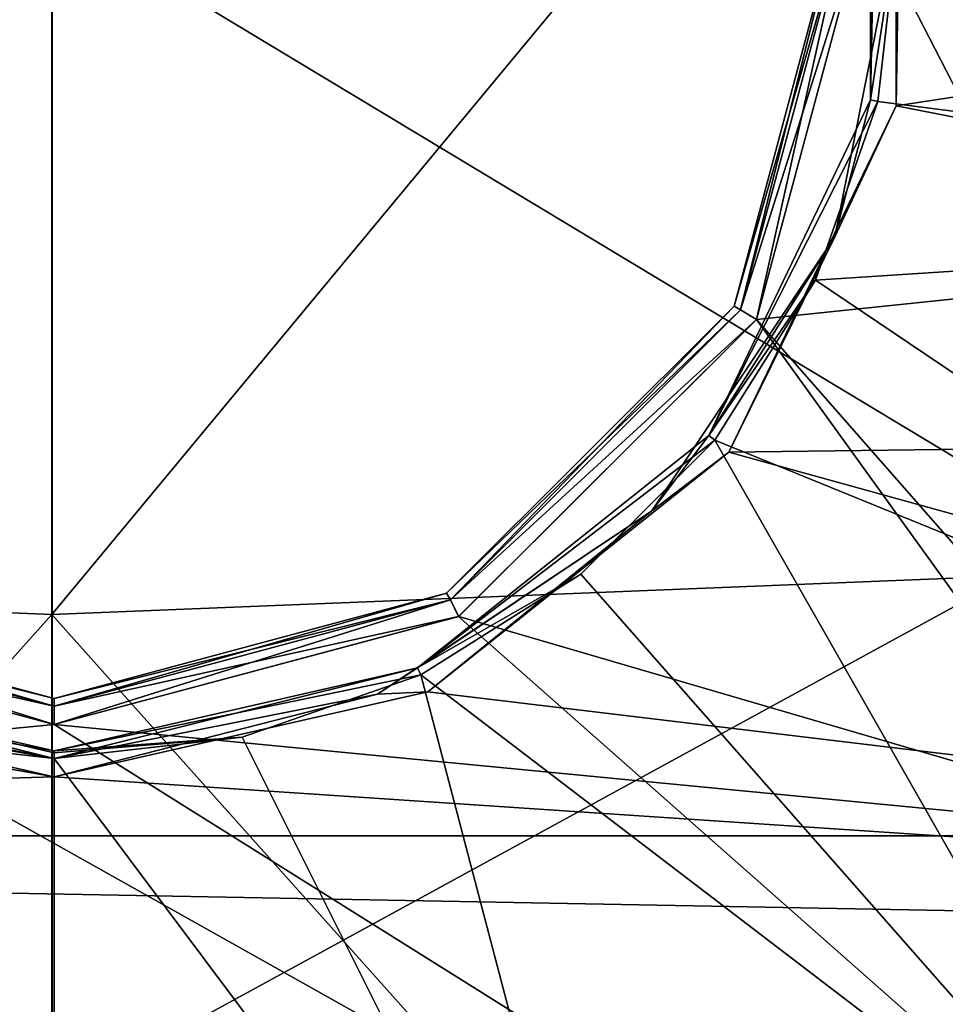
# Model space of a CAD drawing. Extents: x -252 to 252, y -10 to 1339.
# Tile 574 of 656: x -110.13 to -106.59, y 1253.33 to 1257.09. Entities that reach past the tile are written whole.
import ezdxf

# ---------------------------------------------------------------- set-up
doc = ezdxf.new("R2010")
doc.units = 0
doc.header["$LTSCALE"] = 52.148148
for name, color, linetype in [('172', 7, 'CONTINUOUS'), ('175', 7, 'CONTINUOUS'), ('3866', 7, 'CONTINUOUS'), ('3870', 7, 'CONTINUOUS'), ('3871', 7, 'CONTINUOUS'), ('3872', 7, 'CONTINUOUS'), ('3873', 7, 'CONTINUOUS'), ('3900', 7, 'CONTINUOUS'), ('3901', 7, 'CONTINUOUS'), ('3902', 7, 'CONTINUOUS'), ('3903', 7, 'CONTINUOUS'), ('570', 7, 'CONTINUOUS'), ('574', 7, 'CONTINUOUS'), ('594', 7, 'CONTINUOUS'), ('595', 7, 'CONTINUOUS'), ('596', 7, 'CONTINUOUS'), ('597', 7, 'CONTINUOUS'), ('635', 7, 'CONTINUOUS'), ('636', 7, 'CONTINUOUS'), ('751', 7, 'CONTINUOUS'), ('753', 7, 'CONTINUOUS'), ('755', 7, 'CONTINUOUS'), ('756', 7, 'CONTINUOUS')]:
    doc.layers.add(name, color=color, linetype=linetype)

msp = doc.modelspace()

# ---------------------------------------------------------------- linework, layer by layer
at = {"layer": '172', "color": 7, "linetype": 'CONTINUOUS'}
for points in [[(-110.0084, 1254.8203, 17.9291), (-110.0084, 1260.1796, 17.9291), (-114.3079, 1254.9971, 17.5637), (-110.0084, 1254.8203, 17.9291)], [(-114.3079, 1254.9971, 17.5637), (-110.0084, 1260.1796, 17.9291), (-114.3079, 1260.0066, 17.5635), (-114.3079, 1254.9971, 17.5637)], [(-110.0084, 1254.8203, 17.9291), (-105.7088, 1260.0064, 17.5664), (-110.0084, 1260.1796, 17.9291), (-110.0084, 1254.8203, 17.9291)], [(-105.7088, 1254.9942, 17.5665), (-105.7088, 1260.0064, 17.5664), (-110.0084, 1254.8203, 17.9291), (-105.7088, 1254.9942, 17.5665)], [(-114.3079, 1250.0124, 17.0653), (-110.0084, 1254.8203, 17.9291), (-114.3079, 1254.9971, 17.5637), (-114.3079, 1250.0124, 17.0653)], [(-105.7088, 1250.0069, 17.0674), (-105.7088, 1254.9942, 17.5665), (-110.0084, 1254.8203, 17.9291), (-105.7088, 1250.0069, 17.0674)], [(-110.0084, 1249.491, 17.3627), (-110.0084, 1254.8203, 17.9291), (-114.3079, 1250.0124, 17.0653), (-110.0084, 1249.491, 17.3627)], [(-110.0084, 1249.491, 17.3627), (-105.7088, 1250.0069, 17.0674), (-110.0084, 1254.8203, 17.9291), (-110.0084, 1249.491, 17.3627)]]:
    msp.add_3dface(points, dxfattribs=at)
at = {"layer": '175', "color": 7, "linetype": 'CONTINUOUS'}
for points in [[(-113.9518, 1259.8751, 16.6152), (-110.0075, 1257.5, 17), (-113.9518, 1255.1493, 16.6164), (-113.9518, 1259.8751, 16.6152)], [(-106.0631, 1259.8498, 16.6189), (-106.0631, 1255.1233, 16.6176), (-110.0075, 1257.5, 17), (-106.0631, 1259.8498, 16.6189)], [(-110.0075, 1257.5, 17), (-110.0075, 1252.9684, 16.7927), (-113.9518, 1255.1493, 16.6164), (-110.0075, 1257.5, 17)], [(-110.0075, 1257.5, 17), (-106.0631, 1255.1233, 16.6176), (-110.0075, 1252.9684, 16.7927), (-110.0075, 1257.5, 17)], [(-113.9518, 1255.1493, 16.6164), (-110.0075, 1252.9684, 16.7927), (-113.9518, 1250.4451, 16.1652), (-113.9518, 1255.1493, 16.6164)], [(-106.0631, 1255.1233, 16.6176), (-106.0631, 1250.4186, 16.1638), (-110.0075, 1252.9684, 16.7927), (-106.0631, 1255.1233, 16.6176)]]:
    msp.add_3dface(points, dxfattribs=at)
at = {"layer": '3866', "color": 7, "linetype": 'CONTINUOUS'}
for points in [[(-106.7828, 1258.2346, 8), (-100.3562, 1257.7451, 8), (-106.7828, 1256.7654, 8), (-106.7828, 1258.2346, 8)], [(-100.3562, 1257.7451, 8), (-100.4395, 1255.5289, 8), (-106.7828, 1256.7654, 8), (-100.3562, 1257.7451, 8)], [(-106.7828, 1256.7654, 8), (-100.4395, 1255.5289, 8), (-107.4212, 1255.4411, 8), (-106.7828, 1256.7654, 8)], [(-110, 1254.2, 8), (-119.5903, 1255.9006, 8), (-111.4286, 1254.5253, 8), (-110, 1254.2, 8)], [(-119.3635, 1253.9269, 8), (-119.5903, 1255.9006, 8), (-110, 1254.2, 8), (-119.3635, 1253.9269, 8)], [(-100.4395, 1255.5289, 8), (-100.6946, 1253.5797, 8), (-107.4212, 1255.4411, 8), (-100.4395, 1255.5289, 8)], [(-107.4212, 1255.4411, 8), (-100.6946, 1253.5797, 8), (-108.5714, 1254.5253, 8), (-107.4212, 1255.4411, 8)], [(-108.5714, 1254.5253, 8), (-100.6946, 1253.5797, 8), (-110, 1254.2, 8), (-108.5714, 1254.5253, 8)], [(-100.6946, 1253.5797, 8), (-119.3635, 1253.9269, 8), (-110, 1254.2, 8), (-100.6946, 1253.5797, 8)], [(-119.0258, 1252.2524, 8), (-119.3635, 1253.9269, 8), (-100.6946, 1253.5797, 8), (-119.0258, 1252.2524, 8)], [(-101.0526, 1251.9426, 8), (-119.0258, 1252.2524, 8), (-100.6946, 1253.5797, 8), (-101.0526, 1251.9426, 8)]]:
    msp.add_3dface(points, dxfattribs=at)
at = {"layer": '3870', "color": 7, "linetype": 'CONTINUOUS'}
for points in [[(-106.8802, 1256.7879, 9.9386), (-106.8802, 1258.2121, 9.9386), (-106.8802, 1256.7879, 8.1), (-106.8802, 1256.7879, 9.9386)], [(-106.8802, 1256.7879, 8.1), (-106.8802, 1258.2121, 9.9386), (-106.8802, 1258.2121, 8.1), (-106.8802, 1256.7879, 8.1)], [(-107.4981, 1255.5048, 9.9386), (-106.8802, 1256.7879, 9.9386), (-107.4981, 1255.5048, 8.1), (-107.4981, 1255.5048, 9.9386)], [(-107.4981, 1255.5048, 8.1), (-106.8802, 1256.7879, 9.9386), (-106.8802, 1256.7879, 8.1), (-107.4981, 1255.5048, 8.1)], [(-108.6116, 1254.6169, 9.9386), (-107.4981, 1255.5048, 9.9386), (-108.6116, 1254.6169, 8.1), (-108.6116, 1254.6169, 9.9386)], [(-108.6116, 1254.6169, 8.1), (-107.4981, 1255.5048, 9.9386), (-107.4981, 1255.5048, 8.1), (-108.6116, 1254.6169, 8.1)], [(-110, 1254.3, 9.9386), (-108.6116, 1254.6169, 9.9386), (-110, 1254.3, 8.1), (-110, 1254.3, 9.9386)], [(-110, 1254.3, 8.1), (-108.6116, 1254.6169, 9.9386), (-108.6116, 1254.6169, 8.1), (-110, 1254.3, 8.1)]]:
    msp.add_3dface(points, dxfattribs=at)
at = {"layer": '3871', "color": 7, "linetype": 'CONTINUOUS'}
for points in [[(-103.4109, 1256.3382, 13.4707), (-103.4109, 1258.6618, 13.4707), (-106.7707, 1257.5, 10.0093), (-103.4109, 1256.3382, 13.4707)], [(-106.8517, 1256.7814, 10.0093), (-103.4109, 1256.3382, 13.4707), (-106.7707, 1257.5, 10.0093), (-106.8517, 1256.7814, 10.0093)], [(-107.0905, 1256.0989, 10.0093), (-103.4109, 1256.3382, 13.4707), (-106.8517, 1256.7814, 10.0093), (-107.0905, 1256.0989, 10.0093)], [(-104.2057, 1254.1546, 13.4707), (-103.4109, 1256.3382, 13.4707), (-107.0905, 1256.0989, 10.0093), (-104.2057, 1254.1546, 13.4707)], [(-107.4752, 1255.4866, 10.0093), (-104.2057, 1254.1546, 13.4707), (-107.0905, 1256.0989, 10.0093), (-107.4752, 1255.4866, 10.0093)], [(-107.9866, 1254.9752, 10.0093), (-105.6993, 1252.3746, 13.4707), (-107.4752, 1255.4866, 10.0093), (-107.9866, 1254.9752, 10.0093)], [(-105.6993, 1252.3746, 13.4707), (-104.2057, 1254.1546, 13.4707), (-107.4752, 1255.4866, 10.0093), (-105.6993, 1252.3746, 13.4707)], [(-108.5989, 1254.5905, 10.0093), (-105.6993, 1252.3746, 13.4707), (-107.9866, 1254.9752, 10.0093), (-108.5989, 1254.5905, 10.0093)], [(-109.2814, 1254.3517, 10.0093), (-107.7116, 1251.2128, 13.4707), (-108.5989, 1254.5905, 10.0093), (-109.2814, 1254.3517, 10.0093)], [(-107.7116, 1251.2128, 13.4707), (-105.6993, 1252.3746, 13.4707), (-108.5989, 1254.5905, 10.0093), (-107.7116, 1251.2128, 13.4707)], [(-110, 1254.2707, 10.0093), (-107.7116, 1251.2128, 13.4707), (-109.2814, 1254.3517, 10.0093), (-110, 1254.2707, 10.0093)], [(-110, 1250.8093, 13.4707), (-107.7116, 1251.2128, 13.4707), (-110, 1254.2707, 10.0093), (-110, 1250.8093, 13.4707)]]:
    msp.add_3dface(points, dxfattribs=at)
at = {"layer": '3872', "color": 7, "linetype": 'CONTINUOUS'}
for points in [[(-110, 1254.3, 9.9386), (-110, 1254.3, 8.1), (-111.3884, 1254.6169, 8.1), (-110, 1254.3, 9.9386)], [(-111.3884, 1254.6169, 9.9386), (-110, 1254.3, 9.9386), (-111.3884, 1254.6169, 8.1), (-111.3884, 1254.6169, 9.9386)]]:
    msp.add_3dface(points, dxfattribs=at)
at = {"layer": '3873', "color": 7, "linetype": 'CONTINUOUS'}
for points in [[(-112.2884, 1251.2128, 13.4707), (-110, 1250.8093, 13.4707), (-110.7186, 1254.3517, 10.0093), (-112.2884, 1251.2128, 13.4707)], [(-110, 1250.8093, 13.4707), (-110, 1254.2707, 10.0093), (-110.7186, 1254.3517, 10.0093), (-110, 1250.8093, 13.4707)]]:
    msp.add_3dface(points, dxfattribs=at)
at = {"layer": '3900', "color": 7, "linetype": 'CONTINUOUS'}
for points in [[(-106.8802, 1256.7879, 9.9386), (-106.7707, 1257.5, 10.0093), (-106.8517, 1258.2186, 10.0093), (-106.8802, 1256.7879, 9.9386)], [(-106.8802, 1258.2121, 9.9386), (-106.8802, 1256.7879, 9.9386), (-106.8517, 1258.2186, 10.0093), (-106.8802, 1258.2121, 9.9386)], [(-106.8802, 1256.7879, 9.9386), (-106.8517, 1256.7814, 10.0093), (-106.7707, 1257.5, 10.0093), (-106.8802, 1256.7879, 9.9386)], [(-106.8802, 1256.7879, 9.9386), (-107.4981, 1255.5048, 9.9386), (-106.8517, 1256.7814, 10.0093), (-106.8802, 1256.7879, 9.9386)], [(-107.4981, 1255.5048, 9.9386), (-107.0905, 1256.0989, 10.0093), (-106.8517, 1256.7814, 10.0093), (-107.4981, 1255.5048, 9.9386)], [(-107.4981, 1255.5048, 9.9386), (-107.4752, 1255.4866, 10.0093), (-107.0905, 1256.0989, 10.0093), (-107.4981, 1255.5048, 9.9386)], [(-107.4981, 1255.5048, 9.9386), (-108.6116, 1254.6169, 9.9386), (-107.4752, 1255.4866, 10.0093), (-107.4981, 1255.5048, 9.9386)], [(-108.6116, 1254.6169, 9.9386), (-107.9866, 1254.9752, 10.0093), (-107.4752, 1255.4866, 10.0093), (-108.6116, 1254.6169, 9.9386)], [(-108.6116, 1254.6169, 9.9386), (-108.5989, 1254.5905, 10.0093), (-107.9866, 1254.9752, 10.0093), (-108.6116, 1254.6169, 9.9386)], [(-108.6116, 1254.6169, 9.9386), (-110, 1254.3, 9.9386), (-108.5989, 1254.5905, 10.0093), (-108.6116, 1254.6169, 9.9386)], [(-110, 1254.3, 9.9386), (-109.2814, 1254.3517, 10.0093), (-108.5989, 1254.5905, 10.0093), (-110, 1254.3, 9.9386)], [(-110, 1254.2707, 10.0093), (-109.2814, 1254.3517, 10.0093), (-110, 1254.2924, 9.9768), (-110, 1254.2707, 10.0093)], [(-109.2814, 1254.3517, 10.0093), (-110, 1254.3, 9.9386), (-110, 1254.2924, 9.9768), (-109.2814, 1254.3517, 10.0093)]]:
    msp.add_3dface(points, dxfattribs=at)
at = {"layer": '3901', "color": 7, "linetype": 'CONTINUOUS'}
for points in [[(-111.3884, 1254.6169, 9.9386), (-110, 1254.2707, 10.0093), (-110, 1254.2924, 9.9768), (-111.3884, 1254.6169, 9.9386)], [(-110, 1254.2707, 10.0093), (-111.3884, 1254.6169, 9.9386), (-110.7186, 1254.3517, 10.0093), (-110, 1254.2707, 10.0093)], [(-110, 1254.3, 9.9386), (-111.3884, 1254.6169, 9.9386), (-110, 1254.2924, 9.9768), (-110, 1254.3, 9.9386)]]:
    msp.add_3dface(points, dxfattribs=at)
at = {"layer": '3902', "color": 7, "linetype": 'CONTINUOUS'}
for points in [[(-106.8802, 1256.7879, 8.1), (-106.8802, 1258.2121, 8.1), (-106.7707, 1257.5, 8.0293), (-106.8802, 1256.7879, 8.1)], [(-106.7828, 1258.2346, 8), (-106.7828, 1256.7654, 8), (-106.7707, 1257.5, 8.0293), (-106.7828, 1258.2346, 8)], [(-106.7707, 1257.5, 8.0293), (-106.7828, 1256.7654, 8), (-107.0165, 1256.2642, 8.0293), (-106.7707, 1257.5, 8.0293)], [(-106.8802, 1256.7879, 8.1), (-106.7707, 1257.5, 8.0293), (-107.0165, 1256.2642, 8.0293), (-106.8802, 1256.7879, 8.1)], [(-107.4981, 1255.5048, 8.1), (-106.8802, 1256.7879, 8.1), (-107.0165, 1256.2642, 8.0293), (-107.4981, 1255.5048, 8.1)], [(-106.7828, 1256.7654, 8), (-107.4212, 1255.4411, 8), (-107.0165, 1256.2642, 8.0293), (-106.7828, 1256.7654, 8)], [(-107.0165, 1256.2642, 8.0293), (-107.4212, 1255.4411, 8), (-107.7165, 1255.2165, 8.0293), (-107.0165, 1256.2642, 8.0293)], [(-107.4981, 1255.5048, 8.1), (-107.0165, 1256.2642, 8.0293), (-107.7165, 1255.2165, 8.0293), (-107.4981, 1255.5048, 8.1)], [(-108.6116, 1254.6169, 8.1), (-107.4981, 1255.5048, 8.1), (-107.7165, 1255.2165, 8.0293), (-108.6116, 1254.6169, 8.1)], [(-107.4212, 1255.4411, 8), (-108.5714, 1254.5253, 8), (-107.7165, 1255.2165, 8.0293), (-107.4212, 1255.4411, 8)], [(-107.7165, 1255.2165, 8.0293), (-108.5714, 1254.5253, 8), (-108.7642, 1254.5165, 8.0293), (-107.7165, 1255.2165, 8.0293)], [(-108.6116, 1254.6169, 8.1), (-107.7165, 1255.2165, 8.0293), (-108.7642, 1254.5165, 8.0293), (-108.6116, 1254.6169, 8.1)], [(-110, 1254.2707, 8.0293), (-108.6116, 1254.6169, 8.1), (-108.7642, 1254.5165, 8.0293), (-110, 1254.2707, 8.0293)], [(-110, 1254.3, 8.1), (-108.6116, 1254.6169, 8.1), (-110, 1254.2707, 8.0293), (-110, 1254.3, 8.1)], [(-108.5714, 1254.5253, 8), (-110, 1254.2, 8), (-108.7642, 1254.5165, 8.0293), (-108.5714, 1254.5253, 8)], [(-110, 1254.2, 8), (-110, 1254.2707, 8.0293), (-108.7642, 1254.5165, 8.0293), (-110, 1254.2, 8)]]:
    msp.add_3dface(points, dxfattribs=at)
at = {"layer": '3903', "color": 7, "linetype": 'CONTINUOUS'}
for points in [[(-111.3884, 1254.6169, 8.1), (-110, 1254.3, 8.1), (-111.2358, 1254.5165, 8.0293), (-111.3884, 1254.6169, 8.1)], [(-110, 1254.2707, 8.0293), (-111.4286, 1254.5253, 8), (-111.2358, 1254.5165, 8.0293), (-110, 1254.2707, 8.0293)], [(-110, 1254.2, 8), (-111.4286, 1254.5253, 8), (-110, 1254.2707, 8.0293), (-110, 1254.2, 8)], [(-110, 1254.3, 8.1), (-110, 1254.2707, 8.0293), (-111.2358, 1254.5165, 8.0293), (-110, 1254.3, 8.1)]]:
    msp.add_3dface(points, dxfattribs=at)
at = {"layer": '570', "color": 7, "linetype": 'CONTINUOUS'}
for points in [[(-103.0674, 1250.0549, 0.5), (-103.0674, 1264.9451, 0.5), (-107.3163, 1259.0513, 0.5), (-103.0674, 1250.0549, 0.5)], [(-106.9, 1257.4999, 0.5), (-103.0674, 1250.0549, 0.5), (-107.3163, 1259.0513, 0.5), (-106.9, 1257.4999, 0.5)], [(-107.3164, 1255.9485, 0.5), (-103.0674, 1250.0549, 0.5), (-106.9, 1257.4999, 0.5), (-107.3164, 1255.9485, 0.5)], [(-108.4541, 1254.8131, 0.5), (-103.0674, 1250.0549, 0.5), (-107.3164, 1255.9485, 0.5), (-108.4541, 1254.8131, 0.5)], [(-116.9326, 1250.0549, 0.5), (-103.0674, 1250.0549, 0.5), (-111.5461, 1254.8132, 0.5), (-116.9326, 1250.0549, 0.5)], [(-111.5461, 1254.8132, 0.5), (-103.0674, 1250.0549, 0.5), (-110, 1254.4, 0.5), (-111.5461, 1254.8132, 0.5)], [(-110, 1254.4, 0.5), (-103.0674, 1250.0549, 0.5), (-108.4541, 1254.8131, 0.5), (-110, 1254.4, 0.5)]]:
    msp.add_3dface(points, dxfattribs=at)
at = {"layer": '574', "color": 7, "linetype": 'CONTINUOUS'}
for points in [[(-104.4918, 1258.7578, -11), (-104.4918, 1256.2423, -11), (-106.9, 1257.5001, -11), (-104.4918, 1258.7578, -11)], [(-106.9, 1257.5001, -11), (-104.4918, 1256.2423, -11), (-107.3163, 1255.9487, -11), (-106.9, 1257.5001, -11)], [(-104.4918, 1256.2423, -11), (-105.5848, 1253.9749, -11), (-107.3163, 1255.9487, -11), (-104.4918, 1256.2423, -11)], [(-107.3163, 1255.9487, -11), (-105.5848, 1253.9749, -11), (-108.4539, 1254.8132, -11), (-107.3163, 1255.9487, -11)], [(-110, 1254.4, -11), (-114.4152, 1253.9749, -11), (-111.546, 1254.8131, -11), (-110, 1254.4, -11)], [(-108.4539, 1254.8132, -11), (-105.5848, 1253.9749, -11), (-110, 1254.4, -11), (-108.4539, 1254.8132, -11)], [(-105.5848, 1253.9749, -11), (-114.4152, 1253.9749, -11), (-110, 1254.4, -11), (-105.5848, 1253.9749, -11)], [(-112.4459, 1252.407, -11), (-114.4152, 1253.9749, -11), (-107.554, 1252.407, -11), (-112.4459, 1252.407, -11)], [(-107.554, 1252.407, -11), (-114.4152, 1253.9749, -11), (-105.5848, 1253.9749, -11), (-107.554, 1252.407, -11)]]:
    msp.add_3dface(points, dxfattribs=at)
at = {"layer": '594', "color": 7, "linetype": 'CONTINUOUS'}
for points in [[(-107, 1257.5, 0.4), (-107.4019, 1256, -10.9), (-107.4019, 1256, 0.4), (-107, 1257.5, 0.4)], [(-107, 1257.5, -10.9), (-107.4019, 1256, -10.9), (-107, 1257.5, 0.4), (-107, 1257.5, -10.9)], [(-107.4019, 1256, 0.4), (-108.5, 1254.9019, -10.9), (-108.5, 1254.9019, 0.4), (-107.4019, 1256, 0.4)], [(-107.4019, 1256, -10.9), (-108.5, 1254.9019, -10.9), (-107.4019, 1256, 0.4), (-107.4019, 1256, -10.9)], [(-108.5, 1254.9019, -10.9), (-110, 1254.5, -10.9), (-108.5, 1254.9019, 0.4), (-108.5, 1254.9019, -10.9)], [(-108.5, 1254.9019, 0.4), (-110, 1254.5, -10.9), (-110, 1254.5, 0.4), (-108.5, 1254.9019, 0.4)]]:
    msp.add_3dface(points, dxfattribs=at)
at = {"layer": '595', "color": 7, "linetype": 'CONTINUOUS'}
for points in [[(-110, 1254.5, 0.4), (-111.5, 1254.9019, -10.9), (-111.5, 1254.9019, 0.4), (-110, 1254.5, 0.4)], [(-110, 1254.5, 0.4), (-110, 1254.5, -10.9), (-111.5, 1254.9019, -10.9), (-110, 1254.5, 0.4)]]:
    msp.add_3dface(points, dxfattribs=at)
at = {"layer": '596', "color": 7, "linetype": 'CONTINUOUS'}
msp.add_3dface([(-105.4281, 1253.8506, -15), (-105.2982, 1252.7973, -15), (-107.4666, 1252.2271, -15), (-105.4281, 1253.8506, -15)], dxfattribs=at)
at = {"layer": '597', "color": 7, "linetype": 'CONTINUOUS'}
for points in [[(-105.5045, 1253.9149, -14.9), (-107.5052, 1252.3194, -14.9), (-105.5045, 1253.9149, -11.1), (-105.5045, 1253.9149, -14.9)], [(-105.5045, 1253.9149, -11.1), (-107.5052, 1252.3194, -14.9), (-107.5052, 1252.3194, -11.1), (-105.5045, 1253.9149, -11.1)]]:
    msp.add_3dface(points, dxfattribs=at)
at = {"layer": '635', "color": 7, "linetype": 'CONTINUOUS'}
for points in [[(-111.5, 1254.9019, 0.4), (-111.5146, 1254.8766, 0.4707), (-110, 1254.4707, 0.4707), (-111.5, 1254.9019, 0.4)], [(-110, 1254.5, 0.4), (-111.5, 1254.9019, 0.4), (-110, 1254.4707, 0.4707), (-110, 1254.5, 0.4)], [(-111.5461, 1254.8132, 0.5), (-110, 1254.4, 0.5), (-111.5146, 1254.8766, 0.4707), (-111.5461, 1254.8132, 0.5)], [(-111.5146, 1254.8766, 0.4707), (-110, 1254.4, 0.5), (-110, 1254.4707, 0.4707), (-111.5146, 1254.8766, 0.4707)]]:
    msp.add_3dface(points, dxfattribs=at)
at = {"layer": '636', "color": 7, "linetype": 'CONTINUOUS'}
for points in [[(-107, 1257.5, 0.4), (-107.4019, 1256, 0.4), (-106.9707, 1257.5, 0.4707), (-107, 1257.5, 0.4)], [(-107.4019, 1256, 0.4), (-107.3766, 1255.9854, 0.4707), (-106.9707, 1257.5, 0.4707), (-107.4019, 1256, 0.4)], [(-107.3766, 1255.9854, 0.4707), (-106.9, 1257.4999, 0.5), (-106.9707, 1257.5, 0.4707), (-107.3766, 1255.9854, 0.4707)], [(-107.3164, 1255.9485, 0.5), (-106.9, 1257.4999, 0.5), (-107.3766, 1255.9854, 0.4707), (-107.3164, 1255.9485, 0.5)], [(-107.4019, 1256, 0.4), (-108.5, 1254.9019, 0.4), (-107.3766, 1255.9854, 0.4707), (-107.4019, 1256, 0.4)], [(-108.5, 1254.9019, 0.4), (-108.4854, 1254.8766, 0.4707), (-107.3766, 1255.9854, 0.4707), (-108.5, 1254.9019, 0.4)], [(-108.4854, 1254.8766, 0.4707), (-107.3164, 1255.9485, 0.5), (-107.3766, 1255.9854, 0.4707), (-108.4854, 1254.8766, 0.4707)], [(-108.4541, 1254.8131, 0.5), (-107.3164, 1255.9485, 0.5), (-108.4854, 1254.8766, 0.4707), (-108.4541, 1254.8131, 0.5)], [(-108.5, 1254.9019, 0.4), (-110, 1254.5, 0.4), (-108.4854, 1254.8766, 0.4707), (-108.5, 1254.9019, 0.4)], [(-110, 1254.5, 0.4), (-110, 1254.4707, 0.4707), (-108.4854, 1254.8766, 0.4707), (-110, 1254.5, 0.4)], [(-110, 1254.4707, 0.4707), (-108.4541, 1254.8131, 0.5), (-108.4854, 1254.8766, 0.4707), (-110, 1254.4707, 0.4707)], [(-110, 1254.4, 0.5), (-108.4541, 1254.8131, 0.5), (-110, 1254.4707, 0.4707), (-110, 1254.4, 0.5)]]:
    msp.add_3dface(points, dxfattribs=at)
at = {"layer": '751', "color": 7, "linetype": 'CONTINUOUS'}
for points in [[(-107.5052, 1252.3194, -14.9), (-105.5045, 1253.9149, -14.9), (-105.9134, 1253.4134, -14.9707), (-107.5052, 1252.3194, -14.9)], [(-105.4281, 1253.8506, -15), (-107.4666, 1252.2271, -15), (-105.9134, 1253.4134, -14.9707), (-105.4281, 1253.8506, -15)], [(-107.5052, 1252.3194, -14.9), (-105.9134, 1253.4134, -14.9707), (-107.7884, 1252.1606, -14.9707), (-107.5052, 1252.3194, -14.9)], [(-105.9134, 1253.4134, -14.9707), (-107.4666, 1252.2271, -15), (-107.7884, 1252.1606, -14.9707), (-105.9134, 1253.4134, -14.9707)]]:
    msp.add_3dface(points, dxfattribs=at)
at = {"layer": '753', "color": 7, "linetype": 'CONTINUOUS'}
for points in [[(-107.554, 1252.407, -11), (-105.5848, 1253.9749, -11), (-107.5179, 1252.3458, -11.0293), (-107.554, 1252.407, -11)], [(-107.5179, 1252.3458, -11.0293), (-105.5848, 1253.9749, -11), (-105.5274, 1253.9332, -11.0293), (-107.5179, 1252.3458, -11.0293)], [(-107.5052, 1252.3194, -11.1), (-107.5179, 1252.3458, -11.0293), (-105.5274, 1253.9332, -11.0293), (-107.5052, 1252.3194, -11.1)], [(-105.5045, 1253.9149, -11.1), (-107.5052, 1252.3194, -11.1), (-105.5274, 1253.9332, -11.0293), (-105.5045, 1253.9149, -11.1)]]:
    msp.add_3dface(points, dxfattribs=at)
at = {"layer": '755', "color": 7, "linetype": 'CONTINUOUS'}
for points in [[(-107.4019, 1256, -10.9), (-107, 1257.5, -10.9), (-107.3766, 1255.9854, -10.9707), (-107.4019, 1256, -10.9)], [(-107, 1257.5, -10.9), (-106.9707, 1257.5, -10.9707), (-107.3766, 1255.9854, -10.9707), (-107, 1257.5, -10.9)], [(-106.9707, 1257.5, -10.9707), (-107.3163, 1255.9487, -11), (-107.3766, 1255.9854, -10.9707), (-106.9707, 1257.5, -10.9707)], [(-106.9, 1257.5001, -11), (-107.3163, 1255.9487, -11), (-106.9707, 1257.5, -10.9707), (-106.9, 1257.5001, -11)], [(-108.5, 1254.9019, -10.9), (-107.4019, 1256, -10.9), (-108.4854, 1254.8766, -10.9707), (-108.5, 1254.9019, -10.9)], [(-107.4019, 1256, -10.9), (-107.3766, 1255.9854, -10.9707), (-108.4854, 1254.8766, -10.9707), (-107.4019, 1256, -10.9)], [(-107.3766, 1255.9854, -10.9707), (-107.3163, 1255.9487, -11), (-108.4854, 1254.8766, -10.9707), (-107.3766, 1255.9854, -10.9707)], [(-107.3163, 1255.9487, -11), (-108.4539, 1254.8132, -11), (-108.4854, 1254.8766, -10.9707), (-107.3163, 1255.9487, -11)], [(-108.5, 1254.9019, -10.9), (-108.4854, 1254.8766, -10.9707), (-110, 1254.4707, -10.9707), (-108.5, 1254.9019, -10.9)], [(-110, 1254.5, -10.9), (-108.5, 1254.9019, -10.9), (-110, 1254.4707, -10.9707), (-110, 1254.5, -10.9)], [(-108.4854, 1254.8766, -10.9707), (-110, 1254.4, -11), (-110, 1254.4707, -10.9707), (-108.4854, 1254.8766, -10.9707)], [(-108.4539, 1254.8132, -11), (-110, 1254.4, -11), (-108.4854, 1254.8766, -10.9707), (-108.4539, 1254.8132, -11)]]:
    msp.add_3dface(points, dxfattribs=at)
at = {"layer": '756', "color": 7, "linetype": 'CONTINUOUS'}
for points in [[(-111.5, 1254.9019, -10.9), (-110, 1254.5, -10.9), (-111.5146, 1254.8766, -10.9707), (-111.5, 1254.9019, -10.9)], [(-110, 1254.4707, -10.9707), (-111.546, 1254.8131, -11), (-111.5146, 1254.8766, -10.9707), (-110, 1254.4707, -10.9707)], [(-110, 1254.5, -10.9), (-110, 1254.4707, -10.9707), (-111.5146, 1254.8766, -10.9707), (-110, 1254.5, -10.9)], [(-110, 1254.4, -11), (-111.546, 1254.8131, -11), (-110, 1254.4707, -10.9707), (-110, 1254.4, -11)]]:
    msp.add_3dface(points, dxfattribs=at)

doc.saveas('drawing.dxf')
